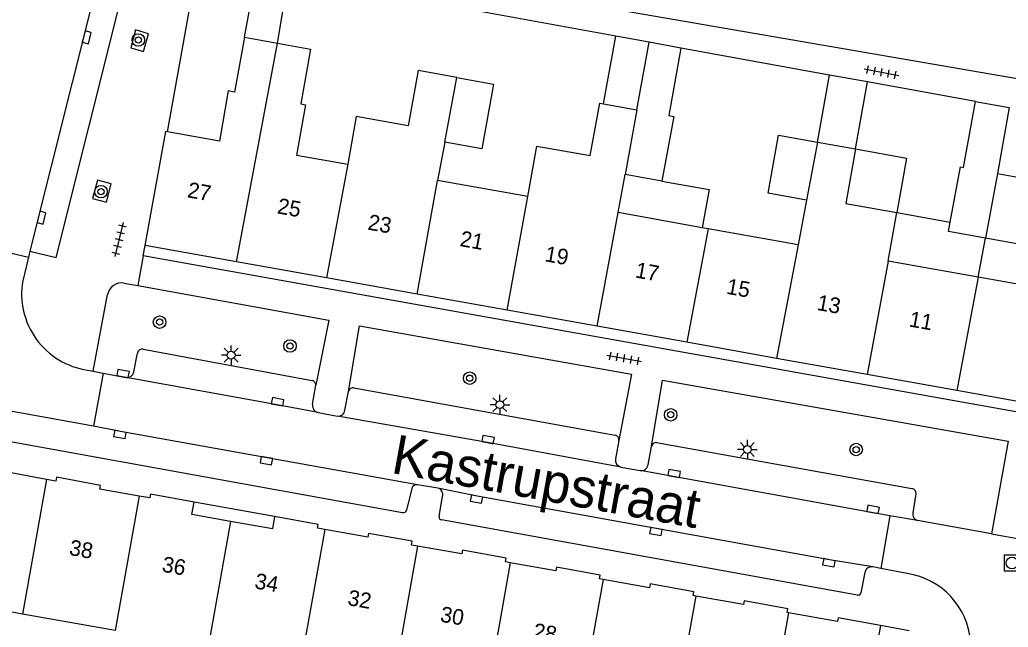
# Model space of a CAD drawing. Extents: x 131000 to 133014, y 396499 to 399001.
# Drawn here: x 131356 to 131419.2, y 397918 to 397956.8 of the extents above; entities that cross this region are included whole.
import ezdxf

# ---------------------------------------------------------------- set-up
doc = ezdxf.new("R2010")
doc.units = 0
for name, color, linetype in [('gg-afsc-erfafscheiding', 7, 'Continuous'), ('gg-afsc-muur', 7, 'Continuous'), ('gg-anno-huisnummerreeks BGT', 7, 'Continuous'), ('gg-anno-openbare ruimte label', 7, 'Continuous'), ('gg-bbg-gedigitaliseerde bebouwing', 7, 'Continuous'), ('gg-bbg-gedigitaliseerde bijgebouw', 7, 'Continuous'), ('gg-bbg-hoofdgebouw', 7, 'Continuous'), ('gg-bbg-luifel en loopbrug', 7, 'Continuous'), ('gg-bbg-tussenscheiding', 7, 'Continuous'), ('gg-knt-verharding', 7, 'Continuous'), ('gg-knt-verharding nz', 7, 'Continuous'), ('gt-grn-weggrens', 7, 'Continuous'), ('gt-symb-boom', 7, 'Continuous'), ('gt-symb-kolk', 7, 'Continuous'), ('gt-symb-lichtmast', 7, 'Continuous'), ('gt-symb-rioolschacht', 7, 'Continuous'), ('gt-symb-tegel verharding', 7, 'Continuous')]:
    doc.layers.add(name, color=color, linetype=linetype)

# ---------------------------------------------------------------- blocks, each defined once
blk = doc.blocks.new('gt0-TEG1')
at = {"layer": 'gt-symb-tegel verharding'}
for p, q in [((-1.125, 0), (1.125, 0)), ((-0.9, -0.25), (-0.9, 0.25)), ((-0.45, -0.25), (-0.45, 0.25)), ((0, -0.25), (0, 0.25)), ((0.45, -0.25), (0.45, 0.25)), ((0.9, -0.25), (0.9, 0.25))]:
    blk.add_line(p, q, dxfattribs=at)
blk = doc.blocks.new('gt0-BOOM')
at = {"layer": 'gt-symb-boom'}
for radius in [0.4, 0.2]:
    blk.add_circle((0, 0), radius, dxfattribs=at)
blk = doc.blocks.new('gt0-LMAST')
at = {"layer": 'gt-symb-lichtmast'}
for p, q in [((-0.182, 0.173), (-0.447, 0.438)), ((-0.005, 0.246), (-0.005, 0.621)), ((0.172, 0.173), (0.437, 0.438)), ((-0.255, -0.004), (-0.63, -0.004)), ((-0.182, -0.181), (-0.447, -0.446)), ((-0.005, -0.254), (-0.005, -0.629)), ((0.437, -0.446), (0.172, -0.181)), ((0.245, -0.004), (0.62, -0.004))]:
    blk.add_line(p, q, dxfattribs=at)
blk.add_circle((-0.005, -0.004), 0.25, dxfattribs=at)
blk = doc.blocks.new('gt0-KOLK')
at = {"layer": 'gt-symb-kolk'}
blk.add_lwpolyline([(0, 0), (0.375, 0), (0.375, 0.4), (-0.375, 0.4), (-0.375, 0), (0, 0)], dxfattribs=at)
blk = doc.blocks.new('gt0-RS')
at = {"layer": 'gt-symb-rioolschacht'}
blk.add_lwpolyline([(-0.5, -0.5), (0.5, -0.5), (0.5, 0.5), (-0.5, 0.5)], close=True, dxfattribs=at)
blk.add_circle((0, 0), 0.375, dxfattribs=at)

msp = doc.modelspace()

# ---------------------------------------------------------------- linework, layer by layer
at = {"layer": 'gg-afsc-erfafscheiding'}
for p, q in [((131421.109, 397952.825), (131387.293, 397958.67)), ((131394.143, 397955.781), (131384.775, 397957.484)), ((131407.818, 397953.295), (131398.31, 397955.023)), ((131417.149, 397951.599), (131410.24, 397952.855))]:
    msp.add_line(p, q, dxfattribs=at)
at = {"layer": 'gg-afsc-muur'}
msp.add_lwpolyline([(131365.48, 397949.663), (131367.46, 397960.597), (131368.961, 397960.315)], dxfattribs=at)
at = {"layer": 'gg-bbg-gedigitaliseerde bebouwing'}
for p, q in [((131370.415, 397955.712), (131372.514, 397955.331)), ((131393.368, 397951.453), (131395.495, 397951.072)), ((131383.212, 397949.004), (131382.758, 397946.558)), ((131407.049, 397949.003), (131409.472, 397948.567)), ((131394.29, 397944.492), (131394.738, 397946.941)), ((131388.531, 397945.524), (131382.758, 397946.558)), ((131406.346, 397945.289), (131405.805, 397942.428)), ((131399.68, 397943.526), (131394.29, 397944.492)), ((131411.564, 397941.396), (131412.12, 397944.501)), ((131400.046, 397943.46), (131399.68, 397943.526)), ((131405.805, 397942.428), (131400.046, 397943.46)), ((131417.322, 397940.365), (131411.564, 397941.396)), ((131423.08, 397939.333), (131417.322, 397940.365)), ((131356.221, 397918.817), (131350.286, 397919.861)), ((131362.154, 397917.775), (131356.221, 397918.817))]:
    msp.add_line(p, q, dxfattribs=at)
for points in [[(131372.514, 397955.331), (131374.638, 397954.945), (131374.012, 397951.447), (131374.317, 397951.392), (131373.741, 397948.174), (131377.014, 397947.587)], [(131383.978, 397953.134), (131381.518, 397953.576), (131380.883, 397950.045), (131377.561, 397950.64), (131377.014, 397947.587)], [(131388.531, 397945.524), (131389.109, 397948.751), (131392.518, 397948.14), (131393.12, 397951.497), (131393.368, 397951.453)], [(131409.472, 397948.567), (131408.847, 397945.088), (131412.12, 397944.501)]]:
    msp.add_lwpolyline(points, dxfattribs=at)
at = {"layer": 'gg-bbg-gedigitaliseerde bijgebouw'}
for p, q in [((131395.495, 397951.072), (131396.285, 397955.391)), ((131398.31, 397955.023), (131396.285, 397955.391)), ((131416.384, 397947.391), (131417.149, 397951.599)), ((131417.149, 397951.599), (131419.296, 397951.208)), ((131419.296, 397951.208), (131418.542, 397946.996)), ((131397.099, 397946.508), (131394.738, 397946.941))]:
    msp.add_line(p, q, dxfattribs=at)
for points in [[(131398.31, 397955.023), (131397.535, 397950.699), (131397.856, 397950.64), (131397.099, 397946.508)], [(131383.978, 397953.134), (131386.339, 397952.702), (131385.582, 397948.57), (131383.212, 397949.004)], [(131406.346, 397945.289), (131403.883, 397945.731), (131404.551, 397949.452), (131407.049, 397949.003)], [(131415.534, 397943.889), (131416.182, 397947.428), (131416.384, 397947.391)], [(131418.542, 397946.996), (131420.903, 397946.564), (131420.147, 397942.433), (131417.786, 397942.865)], [(131417.786, 397942.865), (131415.425, 397943.297), (131415.534, 397943.889)]]:
    msp.add_lwpolyline(points, dxfattribs=at)
at = {"layer": 'gg-bbg-hoofdgebouw'}
for p, q in [((131364.07, 397942.4), (131365.389, 397949.673)), ((131365.48, 397949.663), (131365.389, 397949.673)), ((131369.895, 397941.357), (131364.07, 397942.4)), ((131375.665, 397940.324), (131369.895, 397941.357)), ((131381.442, 397939.289), (131375.665, 397940.324)), ((131387.194, 397938.259), (131381.442, 397939.289)), ((131392.959, 397937.227), (131387.194, 397938.259)), ((131398.692, 397936.2), (131392.959, 397937.227)), ((131404.432, 397935.173), (131398.692, 397936.2)), ((131410.222, 397934.136), (131404.432, 397935.173)), ((131415.943, 397933.111), (131410.222, 397934.136)), ((131421.695, 397932.081), (131415.943, 397933.111))]:
    msp.add_line(p, q, dxfattribs=at)
for points in [[(131370.415, 397955.712), (131369.778, 397952.205), (131369.378, 397952.278), (131368.807, 397949.066), (131365.48, 397949.663)], [(131357.761, 397927.434), (131355.156, 397927.908), (131355.194, 397928.146), (131352.377, 397928.632), (131352.335, 397928.396), (131351.829, 397928.49)], [(131363.689, 397926.365), (131361.161, 397926.81), (131361.203, 397927.046), (131358.4, 397927.564), (131358.355, 397927.326), (131357.761, 397927.434)], [(131367.199, 397925.969), (131364.409, 397926.482), (131364.367, 397926.246), (131363.689, 397926.365)], [(131369.519, 397924.743), (131367.054, 397925.182), (131367.199, 397925.969)], [(131372.333, 397925.062), (131372.193, 397924.266), (131369.519, 397924.743)], [(131375.546, 397924.224), (131375.088, 397924.304), (131375.132, 397924.54), (131372.333, 397925.062)], [(131381.476, 397923.167), (131381.094, 397923.235), (131381.137, 397923.471), (131378.348, 397923.975), (131378.306, 397923.739), (131375.546, 397924.224)], [(131387.405, 397922.098), (131387.105, 397922.151), (131387.15, 397922.387), (131384.348, 397922.896), (131384.306, 397922.66), (131381.476, 397923.167)], [(131393.335, 397921.037), (131393.109, 397921.078), (131393.151, 397921.314), (131390.358, 397921.816), (131390.316, 397921.58), (131387.405, 397922.098)], [(131399.265, 397919.973), (131399.094, 397920.004), (131399.136, 397920.24), (131396.343, 397920.742), (131396.301, 397920.506), (131393.335, 397921.037)], [(131405.192, 397918.901), (131405.107, 397918.916), (131405.15, 397919.152), (131402.35, 397919.66), (131402.308, 397919.424), (131399.265, 397919.973)], [(131411.06, 397918.09), (131408.356, 397918.572), (131408.314, 397918.336), (131405.192, 397918.901)], [(131411.06, 397918.09), (131410.44, 397914.6), (131410.75, 397914.54), (131410.44, 397912.86), (131410.13, 397912.92), (131409.51, 397909.45)]]:
    msp.add_lwpolyline(points, dxfattribs=at)
at = {"layer": 'gg-bbg-luifel en loopbrug'}
for p, q in [((131370.415, 397955.712), (131371.169, 397959.921)), ((131372.514, 397955.331), (131373.243, 397959.55)), ((131393.368, 397951.453), (131394.143, 397955.781)), ((131396.285, 397955.391), (131394.143, 397955.781)), ((131407.049, 397949.003), (131407.818, 397953.295)), ((131410.24, 397952.855), (131407.818, 397953.295)), ((131409.472, 397948.567), (131410.24, 397952.855)), ((131412.12, 397944.501), (131415.534, 397943.889)), ((131417.322, 397940.365), (131417.786, 397942.865))]:
    msp.add_line(p, q, dxfattribs=at)
for points in [[(131409.472, 397948.567), (131412.743, 397947.981), (131412.12, 397944.501)], [(131397.099, 397946.508), (131400.117, 397945.968), (131399.68, 397943.526)]]:
    msp.add_lwpolyline(points, dxfattribs=at)
at = {"layer": 'gg-bbg-tussenscheiding'}
for p, q in [((131371.256, 397948.619), (131372.514, 397955.331)), ((131383.212, 397949.004), (131383.978, 397953.134)), ((131395.495, 397951.072), (131394.738, 397946.941)), ((131407.049, 397949.003), (131406.346, 397945.289)), ((131369.895, 397941.357), (131371.256, 397948.619)), ((131377.014, 397947.587), (131375.665, 397940.324)), ((131418.542, 397946.996), (131417.786, 397942.865)), ((131381.442, 397939.289), (131382.758, 397946.558)), ((131387.194, 397938.259), (131388.531, 397945.524)), ((131392.959, 397937.227), (131394.29, 397944.492)), ((131400.046, 397943.46), (131398.692, 397936.2)), ((131405.805, 397942.428), (131404.432, 397935.173)), ((131411.564, 397941.396), (131410.222, 397934.136)), ((131417.322, 397940.365), (131415.943, 397933.111)), ((131357.761, 397927.434), (131356.221, 397918.817)), ((131363.689, 397926.365), (131362.154, 397917.775)), ((131369.519, 397924.743), (131368.087, 397916.732)), ((131375.546, 397924.224), (131374.02, 397915.689)), ((131381.476, 397923.167), (131379.953, 397914.646)), ((131387.405, 397922.098), (131385.886, 397913.603)), ((131393.335, 397921.037), (131391.819, 397912.56)), ((131399.265, 397919.973), (131397.753, 397911.517)), ((131405.192, 397918.901), (131403.686, 397910.474))]:
    msp.add_line(p, q, dxfattribs=at)
at = {"layer": 'gg-knt-verharding'}
for p, q in [((131352.196, 397942.678), (131356.607, 397941.645)), ((131356.692, 397942.034), (131356.607, 397941.645)), ((131363.938, 397941.734), (131364.07, 397942.4)), ((131356.607, 397941.645), (131356.238, 397940.142)), ((131444.896, 397927.246), (131363.938, 397941.734)), ((131362.703, 397939.988), (131363.592, 397939.827)), ((131360.732, 397934.349), (131361.653, 397939.258)), ((131363.343, 397934.31), (131363.58, 397935.515)), ((131363.928, 397935.769), (131374.748, 397933.752)), ((131360.383, 397934.423), (131360.732, 397934.349)), ((131360.732, 397934.349), (131361.372, 397934.224)), ((131361.372, 397934.224), (131360.754, 397930.841)), ((131361.372, 397934.224), (131362.839, 397933.953)), ((131360.754, 397930.841), (131346.78, 397933.344)), ((131374.767, 397932.242), (131374.965, 397933.454)), ((131376.836, 397931.852), (131377.055, 397933.053)), ((131377.407, 397933.28), (131394.111, 397930.267)), ((131375.119, 397931.708), (131376.347, 397931.485)), ((131380.52, 397925.303), (131347.048, 397931.345)), ((131394.341, 397929.929), (131394.135, 397928.738)), ((131396.21, 397928.359), (131396.424, 397929.545)), ((131396.761, 397929.781), (131413.083, 397926.84)), ((131394.471, 397928.224), (131395.697, 397927.994)), ((131381.135, 397926.925), (131380.773, 397925.468)), ((131382.768, 397926.87), (131381.468, 397927.093)), ((131382.857, 397925.067), (131383.076, 397926.35)), ((131413.337, 397926.5), (131413.14, 397925.299)), ((131409.599, 397920.018), (131383.014, 397924.845)), ((131411.673, 397925.108), (131411.082, 397921.737)), ((131413.444, 397924.812), (131411.673, 397925.108)), ((131418.175, 397923.958), (131413.444, 397924.812)), ((131418.175, 397923.958), (131420.06, 397923.609)), ((131411.082, 397921.737), (131410.574, 397921.833)), ((131412.775, 397921.405), (131411.082, 397921.737)), ((131410.061, 397921.469), (131409.82, 397920.181))]:
    msp.add_line(p, q, dxfattribs=at)
for points in [[(131356.692, 397942.034), (131358.383, 397941.626), (131366.8, 397975.251), (131365.123, 397975.714)], [(131363.136, 397955.04), (131363.966, 397954.797), (131364.265, 397955.933), (131363.435, 397956.176), (131363.136, 397955.04)], [(131360.704, 397945.401), (131361.587, 397945.159), (131361.889, 397946.329), (131361.007, 397946.57), (131360.704, 397945.401)], [(131363.592, 397939.827), (131375.793, 397937.623), (131374.965, 397933.454)], [(131377.055, 397933.053), (131377.765, 397937.243), (131395.156, 397934.17), (131394.341, 397929.929)], [(131396.424, 397929.545), (131397.131, 397933.788), (131419.227, 397929.881), (131418.175, 397923.958)]]:
    msp.add_lwpolyline(points, dxfattribs=at)
for centre, radius, start, end in [((131361.084, 397939.292), 4.92, 170.05505, 261.81242), ((131362.568, 397939.063), 0.935, 81.67512, 167.94188), ((131363.882, 397935.467), 0.306, 81.31394, 170.93635), ((131362.91, 397934.387), 0.44, 260.71124, 349.91119), ((131374.703, 397933.491), 0.264, 351.88078, 80.24253), ((131377.353, 397932.978), 0.307, 79.78634, 165.84849), ((131375.211, 397932.152), 0.453, 168.52731, 258.25652), ((131376.408, 397931.913), 0.433, 261.92862, 351.84866), ((131394.037, 397929.969), 0.307, 352.49691, 75.97158), ((131396.717, 397929.486), 0.299, 81.47515, 168.53171), ((131394.564, 397928.652), 0.438, 168.66321, 257.6818), ((131395.767, 397928.439), 0.45, 261.07238, 349.7914), ((131381.435, 397926.745), 0.35, 84.52575, 149.01655), ((131382.67, 397926.46), 0.421, 344.7996, 76.47757), ((131413.053, 397926.553), 0.289, 349.42827, 84.09552), ((131380.558, 397925.521), 0.221, 260.09836, 346.12433), ((131383.023, 397925.018), 0.173, 163.49494, 267.04151), ((131413.526, 397925.201), 0.398, 165.79357, 258.15372), ((131410.503, 397921.39), 0.449, 80.83406, 169.88128), ((131412.078, 397916.686), 4.77, 4.18585, 81.60312), ((131409.615, 397920.228), 0.211, 265.72264, 347.09911)]:
    msp.add_arc(centre, radius, start, end, dxfattribs=at)
at = {"layer": 'gg-knt-verharding nz'}
for p, q in [((131365.123, 397975.714), (131356.692, 397942.034)), ((131411.673, 397925.108), (131395.697, 397927.994))]:
    msp.add_line(p, q, dxfattribs=at)
for points in [[(131375.119, 397931.708), (131372.492, 397932.199), (131362.839, 397933.953)], [(131394.471, 397928.224), (131385.945, 397929.784), (131376.347, 397931.485)], [(131381.468, 397927.093), (131362.488, 397930.504), (131360.754, 397930.841)], [(131410.574, 397921.833), (131407.81, 397922.296), (131385.282, 397926.368), (131382.768, 397926.87)]]:
    msp.add_lwpolyline(points, dxfattribs=at)
at = {"layer": 'gt-grn-weggrens'}
for p, q in [((131363.938, 397941.734), (131363.592, 397939.827)), ((131372.333, 397925.062), (131367.199, 397925.969)), ((131412.909, 397917.752), (131411.06, 397918.09))]:
    msp.add_line(p, q, dxfattribs=at)

# ---------------------------------------------------------------- block references
at = {"layer": 'gt-symb-boom'}
for p in [(131363.627, 397955.536), (131361.242, 397945.83), (131364.984, 397937.491), (131373.324, 397935.966), (131384.807, 397933.907), (131397.659, 397931.565), (131409.513, 397929.34)]:
    msp.add_blockref('gt0-BOOM', p, dxfattribs=at)
at = {"layer": 'gt-symb-kolk'}
for p, rotation in [((131360.132, 397955.753), -104.00844348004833), ((131357.242, 397944.222), -104.06403671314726), ((131362.614, 397934.008), -9.591005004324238), ((131372.492, 397932.199), -10.583466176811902), ((131362.488, 397930.504), 168.99865940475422), ((131385.945, 397929.784), -10.369807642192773), ((131371.846, 397928.824), 169.81858273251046), ((131397.845, 397927.612), -10.336604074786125), ((131385.282, 397926.368), 168.71064051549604), ((131410.561, 397925.316), -10.591398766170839), ((131396.747, 397924.296), 169.7536163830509), ((131407.81, 397922.296), 169.7536163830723)]:
    msp.add_blockref('gt0-KOLK', p, dxfattribs=dict(at, rotation=rotation))
at = {"layer": 'gt-symb-lichtmast'}
for p in [(131369.563, 397935.382), (131386.744, 397932.215), (131402.564, 397929.35)]:
    msp.add_blockref('gt0-LMAST', p, dxfattribs=at)
at = {"layer": 'gt-symb-rioolschacht'}
msp.add_blockref('gt0-RS', (131419.478, 397922.084), dxfattribs=at)
at = {"layer": 'gt-symb-tegel verharding'}
for p, rotation in [((131411.138, 397953.475), -10.837910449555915), ((131362.392, 397942.779), -103.95282331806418), ((131394.685, 397935.171), -10.140793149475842)]:
    msp.add_blockref('gt0-TEG1', p, dxfattribs=dict(at, rotation=rotation))

# ---------------------------------------------------------------- texts
at = {"layer": 'gg-anno-huisnummerreeks BGT'}
for s, rotation, p in [('27', 349.9, (131366.712, 397945.482)), ('25', 349.9, (131372.457, 397944.453)), ('23', 349.9, (131378.244, 397943.417)), ('21', 349.9, (131384.135, 397942.362)), ('19', 349.9, (131389.564, 397941.39)), ('17', 349.9, (131395.345, 397940.354)), ('15', 349.9, (131401.172, 397939.311)), ('13', 349.9, (131406.959, 397938.275)), ('11', 349.9, (131412.848, 397937.22)), ('38', 349.8, (131359.161, 397922.609)), ('36', 349.8, (131365.089, 397921.539)), ('34', 349.8, (131371.017, 397920.469)), ('32', 349.9, (131376.956, 397919.402)), ('30', 349.8, (131382.877, 397918.342)), ('28', 349.9, (131388.813, 397917.274))]:
    msp.add_text(s, height=1, rotation=rotation, dxfattribs=at).set_placement(p)
at = {"layer": 'gg-anno-openbare ruimte label'}
msp.add_text('Kastrupstraat', height=2.5, rotation=349.7, dxfattribs=at).set_placement((131379.717, 397927.86))

doc.saveas('drawing.dxf')
